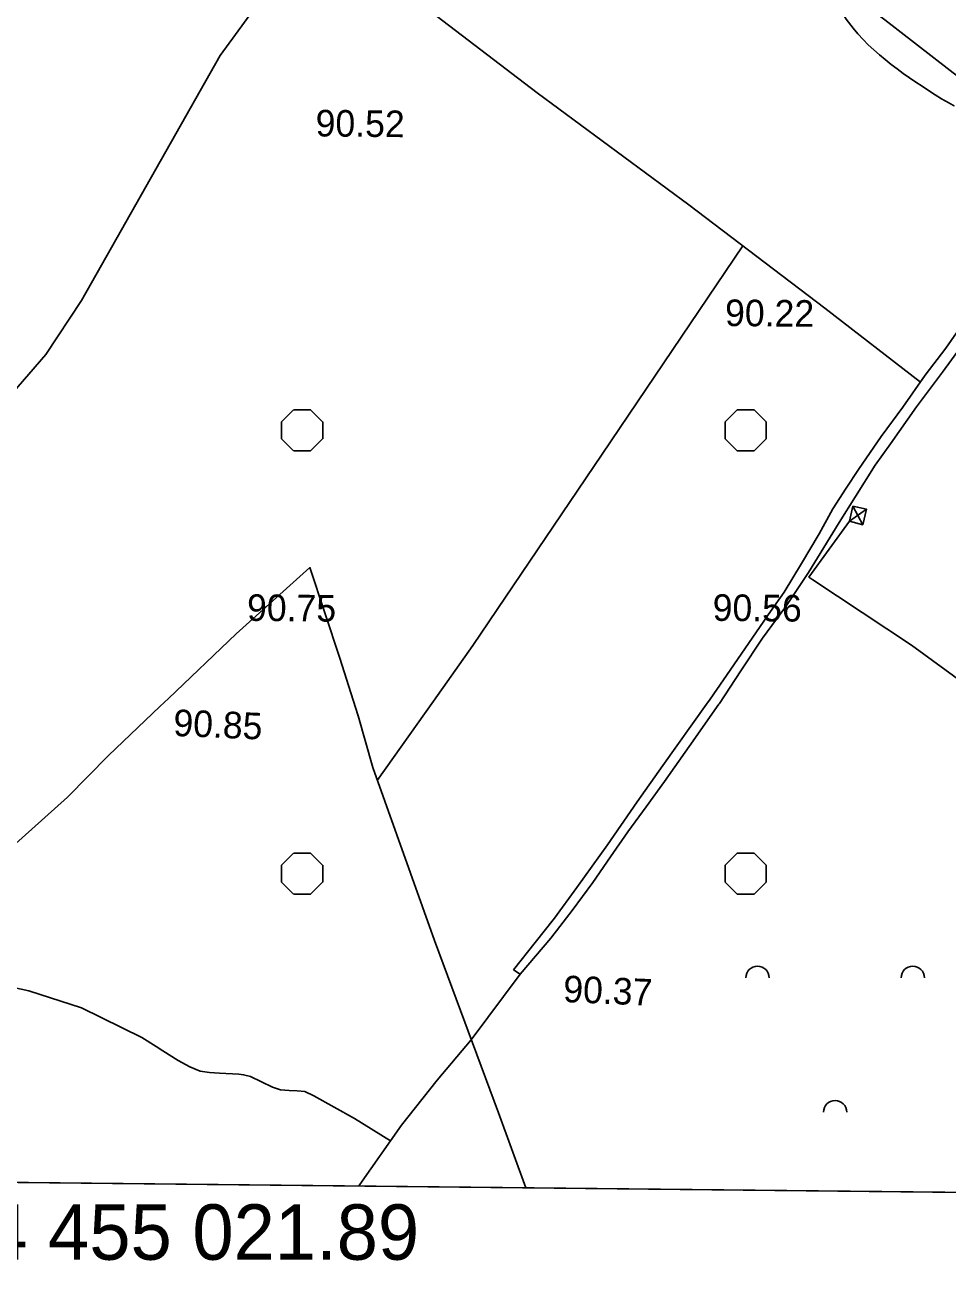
# Model space of a CAD drawing. Extents: x 417995 to 421451, y 4454518 to 4458015.
# Drawn here: x 419147.2 to 419355.2, y 4454999.4 to 4455282.9 of the extents above; entities that cross this region are included whole.
import ezdxf

# ---------------------------------------------------------------- set-up
doc = ezdxf.new("R2010")
doc.units = 0
for name, color, linetype in [('B_Sundurma', 7, 'Continuous'), ('Egri_1m', 7, 'Continuous'), ('P_Grid', 7, 'Continuous'), ('PAFTALAMA', 7, 'Continuous'), ('PL_KA_TARIM_ALANI', 7, 'Continuous'), ('S_Meyvalik', 7, 'Continuous'), ('Sinir_itirazli_Mulkiyet', 7, 'Continuous'), ('Sinir_Tel_bir_taraf', 7, 'Continuous'), ('TR_TARIMALANI', 7, 'Continuous'), ('Y_Kot_Noktasi', 7, 'Continuous'), ('Y_Lejant', 7, 'Continuous'), ('Y_Yol_Kotu', 7, 'Continuous'), ('Yol_Toprak_Duz', 7, 'Continuous'), ('Yol_Toprak_Kesik', 7, 'Continuous')]:
    doc.layers.add(name, color=color, linetype=linetype)

msp = doc.modelspace()

# ---------------------------------------------------------------- linework, layer by layer
at = {"layer": 'B_Sundurma'}
for p, q in [((419333.83, 4455174.38), (419336.05, 4455170.21)), ((419333.07, 4455170.98), (419336.87, 4455173.75))]:
    msp.add_line(p, q, dxfattribs=at)
msp.add_lwpolyline([(419333.83, 4455174.38), (419333.07, 4455170.98), (419336.05, 4455170.21), (419336.87, 4455173.75)], close=True, dxfattribs=at)
at = {"layer": 'Egri_1m'}
for points in [[(419353.83, 4455266.28), (419332.84, 4455283.57), (419326.98, 4455295.96), (419326.55, 4455312.51), (419327.62, 4455331.66), (419332.38, 4455346.23), (419340.82, 4455353.98), (419354.07, 4455361.66), (419357.01, 4455368.49), (419350.23, 4455379.42), (419341.57, 4455387.92), (419338.37, 4455403.73), (419337.81, 4455420.19), (419345.56, 4455443.75), (419355.19, 4455461.28), (419363.41, 4455470.73), (419370.13, 4455482.03), (419370.09, 4455489.65), (419365.23, 4455490.61), (419348.65, 4455471.57), (419325.93, 4455440.59), (419304.27, 4455411.72), (419298.85, 4455398.58), (419292.25, 4455385.03), (419282.35, 4455374.84), (419273.76, 4455364.28), (419265.03, 4455338.5), (419259.4, 4455326.4), (419247.77, 4455314.71), (419245.1, 4455315.21), (419255.32, 4455324.8), (419260.94, 4455332.18), (419271.44, 4455364.67), (419279.35, 4455377.07), (419289.62, 4455388.17), (419295.45, 4455400.28), (419305.68, 4455421.48), (419312.32, 4455431.04), (419318.94, 4455439.73), (419325.23, 4455449.27), (419331.34, 4455460.81), (419331.3, 4455477.89), (419328.54, 4455488.78), (419328.11, 4455498.54), (419333.59, 4455513.89), (419340.15, 4455523), (419345.36, 4455528.43), (419350.98, 4455538.21), (419347.24, 4455546.99), (419333.28, 4455553.95)], [(419355.25, 4455265.5), (419355.22, 4455265.51), (419355.19, 4455265.53), (419355.16, 4455265.55), (419355.13, 4455265.56), (419355.1, 4455265.58), (419355.08, 4455265.59), (419355.05, 4455265.61), (419355.02, 4455265.63), (419354.99, 4455265.64), (419354.96, 4455265.66), (419354.93, 4455265.67), (419354.9, 4455265.69), (419354.87, 4455265.71), (419354.84, 4455265.72), (419354.81, 4455265.74), (419354.79, 4455265.75), (419354.76, 4455265.77), (419354.73, 4455265.78), (419354.7, 4455265.8), (419354.67, 4455265.82), (419354.64, 4455265.83), (419354.61, 4455265.85), (419354.58, 4455265.86), (419354.55, 4455265.88), (419354.52, 4455265.9), (419354.5, 4455265.91), (419354.47, 4455265.93), (419354.44, 4455265.94), (419354.41, 4455265.96), (419354.38, 4455265.98), (419354.35, 4455265.99), (419354.32, 4455266.01), (419354.29, 4455266.02), (419354.26, 4455266.04), (419354.23, 4455266.05), (419354.21, 4455266.07), (419354.18, 4455266.09), (419354.15, 4455266.1), (419354.12, 4455266.12), (419354.09, 4455266.13), (419354.06, 4455266.15), (419354.03, 4455266.17), (419354, 4455266.18), (419353.97, 4455266.2), (419353.94, 4455266.21), (419353.91, 4455266.23), (419353.89, 4455266.25), (419353.86, 4455266.26), (419353.83, 4455266.28)], [(419355.25, 4455265.5), (419355.28, 4455265.48), (419355.31, 4455265.47), (419355.34, 4455265.45), (419355.36, 4455265.43), (419355.39, 4455265.42), (419355.42, 4455265.4), (419355.45, 4455265.39), (419355.48, 4455265.37), (419355.51, 4455265.35), (419355.54, 4455265.34), (419355.57, 4455265.32), (419355.6, 4455265.3), (419355.62, 4455265.29), (419355.65, 4455265.27), (419355.68, 4455265.26), (419355.71, 4455265.24), (419355.74, 4455265.22), (419355.77, 4455265.21), (419355.8, 4455265.19), (419355.83, 4455265.17), (419355.85, 4455265.16), (419355.88, 4455265.14), (419355.91, 4455265.13), (419355.94, 4455265.11), (419355.97, 4455265.09), (419356, 4455265.08), (419356.03, 4455265.06), (419356.06, 4455265.04), (419356.09, 4455265.03), (419356.11, 4455265.01), (419356.14, 4455265), (419356.17, 4455264.98), (419356.2, 4455264.96), (419356.23, 4455264.95), (419356.26, 4455264.93), (419356.29, 4455264.92), (419356.32, 4455264.9), (419356.35, 4455264.88), (419356.37, 4455264.87), (419356.4, 4455264.85), (419356.43, 4455264.83), (419356.46, 4455264.82), (419356.49, 4455264.8), (419356.52, 4455264.79), (419356.55, 4455264.77), (419356.58, 4455264.75), (419356.6, 4455264.74), (419356.63, 4455264.72), (419356.66, 4455264.7)]]:
    msp.add_spline(points, degree=3, dxfattribs=at)
at = {"layer": 'PAFTALAMA'}
msp.add_line((419138.44, 4455021.89), (421266.41, 4454999.4), dxfattribs=at)
at = {"layer": 'PL_KA_TARIM_ALANI'}
msp.add_line((419138.44, 4455021.89), (419792.54, 4455014.98), dxfattribs=at)
msp.add_lwpolyline([(419792.54, 4455014.98), (419138.44, 4455021.89)], dxfattribs=at)
at = {"layer": 'S_Meyvalik'}
for centre in [(419312.33, 4455068.01), (419347.33, 4455068.01), (419329.83, 4455037.69)]:
    msp.add_arc(centre, 2.62, 360, 180, dxfattribs=at)
at = {"layer": 'Sinir_itirazli_Mulkiyet'}
for points in [[(419265.65, 4455339.49), (419298.8, 4455316.24), (419341.01, 4455284.08), (419383.24, 4455251.43)], [(419218.85, 4455301.14), (419262.67, 4455267.63), (419296.85, 4455242.35), (419327.5, 4455219.03), (419349.07, 4455202.4)], [(419239.27, 4455130.41), (419248.15, 4455142.95), (419277.33, 4455186.1), (419309.02, 4455233.09)], [(419226.61, 4455112.53), (419239.27, 4455130.4)], [(419239.27, 4455130.4), (419239.27, 4455130.41)], [(419257.3, 4455069.83), (419258.85, 4455068.82), (419247.78, 4455054.02)], [(419159.92, 4455061.24), (419148, 4455065.04), (419140.66, 4455066.67), (419138.92, 4455066.73)], [(419159.92, 4455061.24), (419173.48, 4455054.54), (419176.75, 4455052.48)], [(419176.75, 4455052.48), (419178.24, 4455051.54), (419181.74, 4455049.37), (419184.3, 4455047.89), (419186.64, 4455046.95), (419188.79, 4455046.6), (419191.03, 4455046.5), (419195.35, 4455046.28), (419196.47, 4455046.13), (419198.01, 4455045.76), (419202.99, 4455043.31), (419204.77, 4455042.73), (419206.7, 4455042.55), (419208.54, 4455042.48), (419210.29, 4455042.31), (419212.33, 4455041.37), (419221.5, 4455036.22), (419229.61, 4455031.2)]]:
    msp.add_lwpolyline(points, dxfattribs=at)
at = {"layer": 'Sinir_Tel_bir_taraf'}
for points in [[(419178.91, 4455254.41), (419191.17, 4455276.06), (419200.15, 4455288.31), (419202.01, 4455290.51), (419204.71, 4455292.9), (419216.17, 4455299.45)], [(419140.3, 4455195.27), (419151.88, 4455208.64), (419159.89, 4455220.81), (419178.91, 4455254.41)], [(419178.91, 4455254.41), (419178.91, 4455254.41)], [(419347.08, 4455143.02), (419324.82, 4455157.76), (419323.94, 4455158.39), (419333.07, 4455170.98)], [(419194.76, 4455145.62), (419211.43, 4455160.52), (419218.16, 4455140.14)], [(419194.76, 4455145.62), (419179.51, 4455131.04)], [(419347.08, 4455143.02), (419359.32, 4455134.11), (419367, 4455129.06)], [(419218.16, 4455140.14), (419221.18, 4455130.6)], [(419177.57, 4455129.19), (419165.99, 4455118.11)], [(419179.51, 4455131.04), (419177.57, 4455129.19)], [(419221.18, 4455130.6), (419221.18, 4455130.6)], [(419221.18, 4455130.6), (419222.29, 4455127.09), (419225.57, 4455115.44), (419239.48, 4455076.4), (419253.91, 4455037.5), (419260.08, 4455020.6)], [(419139.2, 4455093), (419156.73, 4455108.75), (419165.99, 4455118.11)], [(419222.45, 4455021), (419222.7, 4455021.38), (419232.08, 4455034.72), (419240.13, 4455044.87), (419247.78, 4455054.02)]]:
    msp.add_lwpolyline(points, dxfattribs=at)
at = {"layer": 'TR_TARIMALANI'}
for p, q in [((419205.01, 4455193.42), (419207.71, 4455196.13)), ((419207.75, 4455196.14), (419211.58, 4455196.14)), ((419214.26, 4455193.42), (419211.55, 4455196.13)), ((419305.01, 4455193.42), (419307.71, 4455196.13)), ((419307.75, 4455196.14), (419311.58, 4455196.14)), ((419314.26, 4455193.42), (419311.55, 4455196.13)), ((419205.04, 4455189.6), (419205.04, 4455193.43)), ((419214.29, 4455189.6), (419214.29, 4455193.43)), ((419305.04, 4455189.6), (419305.04, 4455193.43)), ((419314.29, 4455189.6), (419314.29, 4455193.43)), ((419207.72, 4455186.88), (419205.01, 4455189.59)), ((419211.55, 4455186.88), (419214.25, 4455189.59)), ((419307.72, 4455186.88), (419305.01, 4455189.59)), ((419311.55, 4455186.88), (419314.25, 4455189.59)), ((419207.75, 4455186.89), (419211.58, 4455186.89)), ((419307.75, 4455186.89), (419311.58, 4455186.89)), ((419205.01, 4455093.42), (419207.71, 4455096.13)), ((419207.75, 4455096.14), (419211.58, 4455096.14)), ((419214.26, 4455093.42), (419211.55, 4455096.13)), ((419305.01, 4455093.42), (419307.71, 4455096.13)), ((419307.75, 4455096.14), (419311.58, 4455096.14)), ((419314.26, 4455093.42), (419311.55, 4455096.13)), ((419205.04, 4455089.6), (419205.04, 4455093.43)), ((419214.29, 4455089.6), (419214.29, 4455093.43)), ((419305.04, 4455089.6), (419305.04, 4455093.43)), ((419314.29, 4455089.6), (419314.29, 4455093.43)), ((419207.72, 4455086.88), (419205.01, 4455089.59)), ((419211.55, 4455086.88), (419214.25, 4455089.59)), ((419307.72, 4455086.88), (419305.01, 4455089.59)), ((419311.55, 4455086.88), (419314.25, 4455089.59)), ((419207.75, 4455086.89), (419211.58, 4455086.89)), ((419307.75, 4455086.89), (419311.58, 4455086.89))]:
    msp.add_line(p, q, dxfattribs=at)
at = {"layer": 'Y_Lejant'}
msp.add_lwpolyline([(419168.18, 4457798.01), (421295.36, 4457775.52), (421266.41, 4454999.4), (419138.44, 4455021.89)], close=True, dxfattribs=at)
at = {"layer": 'Yol_Toprak_Duz'}
for points in [[(419354.01, 4455204.65), (419360.11, 4455212.97), (419368.44, 4455224.58), (419375.62, 4455234.95), (419382.29, 4455244.45), (419387.11, 4455251.3), (419391.94, 4455258.22), (419396.16, 4455264.41), (419400.37, 4455270.1), (419405.38, 4455276.95), (419411.69, 4455285.41)], [(419308.58, 4455137.28), (419313.45, 4455144.62), (419318.69, 4455151.76), (419323.85, 4455159.4), (419330.77, 4455170.73), (419334.44, 4455176.54), (419338.87, 4455183.64), (419342.29, 4455188.49), (419348.19, 4455196.81), (419354.01, 4455204.65)], [(419303.63, 4455129.73), (419303.73, 4455129.88), (419308.58, 4455137.28)], [(419258.85, 4455068.82), (419265.71, 4455076.9), (419270.52, 4455083.17), (419275.17, 4455089.46), (419279.21, 4455095.3), (419283.1, 4455100.9), (419287.23, 4455106.6), (419291.34, 4455112.3), (419296.91, 4455120.21), (419303.62, 4455129.72)], [(419303.62, 4455129.72), (419303.63, 4455129.73)]]:
    msp.add_lwpolyline(points, dxfattribs=at)
at = {"layer": 'Yol_Toprak_Kesik'}
for points in [[(419407.98, 4455285.26), (419403.45, 4455278.95), (419398.79, 4455273.1), (419395.09, 4455268.19), (419391.98, 4455263.97), (419385.2, 4455254.48), (419380.44, 4455247.1), (419374.86, 4455238.81), (419370.88, 4455232.88), (419365.52, 4455225.18), (419361.35, 4455219.43), (419354.78, 4455210.04), (419350.14, 4455203.93), (419345.07, 4455196.71), (419340.21, 4455190.09), (419335.09, 4455182.64), (419332.3, 4455178.47), (419329.3, 4455173.77), (419326.22, 4455168.13), (419322.24, 4455161.47), (419318.32, 4455154.96), (419315.28, 4455150.66), (419309.59, 4455142.41), (419306.16, 4455137.42)], [(419306.16, 4455137.42), (419301.64, 4455130.85), (419300.86, 4455129.76)], [(419300.85, 4455129.75), (419290.97, 4455115.88), (419285.23, 4455107.68), (419278.54, 4455098), (419271.61, 4455088.35), (419266.57, 4455081.47), (419262.21, 4455075.97), (419257.3, 4455069.83)], [(419300.86, 4455129.76), (419300.85, 4455129.75)]]:
    msp.add_lwpolyline(points, dxfattribs=at)

# ---------------------------------------------------------------- texts
at = {"layer": 'P_Grid'}
msp.add_text('4 455 021.89', height=12.5, dxfattribs=at).set_placement((419138.44, 4455004.39))
at = {"layer": 'Y_Kot_Noktasi'}
for s, rotation, p in [('90.52', 359.4709, (419212.68, 4455257.81)), ('90.22', 359.4709, (419305, 4455215.03)), ('90.75', 359.4709, (419197.22, 4455148.52)), ('90.85', 357.6098, (419180.53, 4455122.57)), ('90.37', 357.6098, (419268.44, 4455062.53))]:
    msp.add_text(s, height=6, rotation=rotation, dxfattribs=at).set_placement(p)
at = {"layer": 'Y_Yol_Kotu'}
msp.add_text('90.56', height=6, rotation=359.4709, dxfattribs=at).set_placement((419302.2, 4455148.53))

doc.saveas('drawing.dxf')
